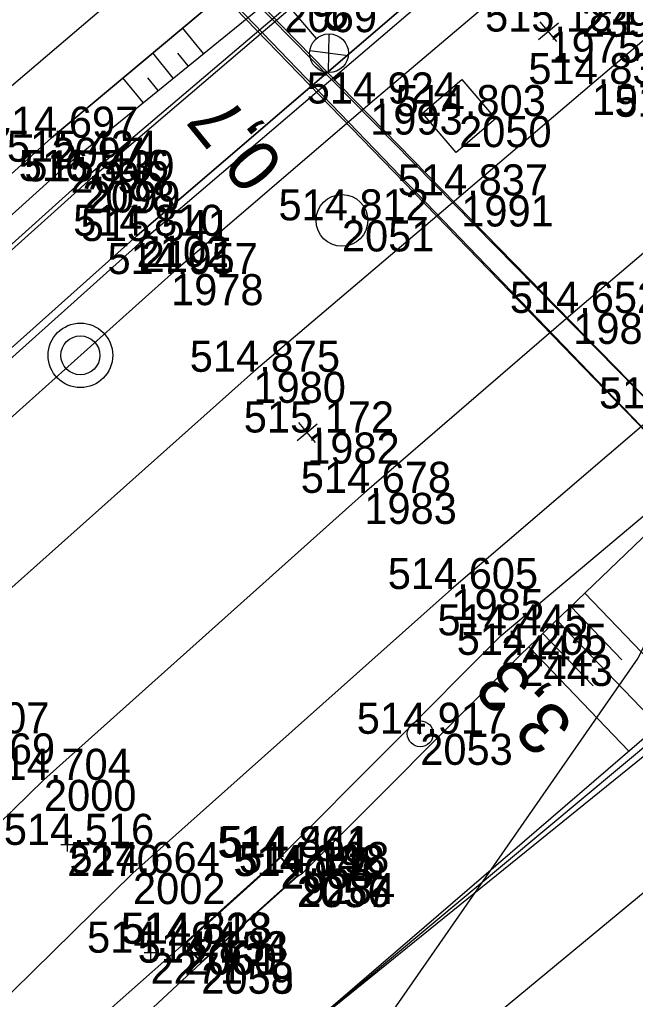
# Model space of a CAD drawing. Extents: x -1234191 to 23050, y -1290331 to -741191.
# Drawn here: x -865315 to -865291.23, y -1104922.57 to -1104884.71 of the extents above; entities that cross this region are included whole.
import ezdxf

# ---------------------------------------------------------------- set-up
doc = ezdxf.new("R2010")
doc.units = 0
for name, color, linetype in [('Vrstva 1', 7, 'Continuous'), ('Vrstva 12', 7, 'Continuous'), ('Vrstva 13', 7, 'Continuous'), ('Vrstva 14', 7, 'Continuous'), ('Vrstva 17', 7, 'Continuous'), ('Vrstva 19', 7, 'Continuous'), ('Vrstva 25', 7, 'Continuous'), ('Vrstva 4', 7, 'Continuous'), ('Vrstva 41', 7, 'Continuous'), ('Vrstva 43', 7, 'Continuous'), ('Vrstva 48', 7, 'Continuous'), ('Vrstva 49', 7, 'Continuous'), ('Vrstva 53', 7, 'Continuous'), ('Vrstva 60', 7, 'Continuous'), ('Vrstva 61', 7, 'Continuous'), ('Vrstva 7', 7, 'Continuous')]:
    doc.layers.add(name, color=color, linetype=linetype)

msp = doc.modelspace()

# ---------------------------------------------------------------- linework, layer by layer
at = {"layer": 'Vrstva 1'}
for points in [[(-865167.713, -1104779.363), (-865179.796, -1104790.726), (-865184.478, -1104795.035), (-865190.97, -1104800.752), (-865195.945, -1104804.963), (-865211.087, -1104817.791), (-865237.902, -1104840.516), (-865253.199, -1104853.499), (-865272.037, -1104869.497), (-865292.913, -1104887.204), (-865297.954, -1104891.507), (-865305.977, -1104898.32), (-865318.53, -1104909.524), (-865330.274, -1104921.076), (-865350.227, -1104943.561), (-865366.81, -1104965.604), (-865377.819, -1104982.561), (-865389.023, -1105002.397), (-865401.608, -1105028.878), (-865411.418, -1105054.9), (-865419.263, -1105081.952), (-865424.901, -1105109.6), (-865427.484, -1105128.881), (-865429.29, -1105156.421)], [(-865191.596, -1104807.426), (-865203.701, -1104818.823), (-865217.829, -1104831.696), (-865233.858, -1104845.514), (-865249.226, -1104858.523), (-865268.126, -1104874.441), (-865288.794, -1104891.939), (-865293.631, -1104896.045), (-865301.695, -1104902.998), (-865314.06, -1104914.085), (-865325.819, -1104925.585), (-865345.471, -1104947.527), (-865361.673, -1104969.039), (-865372.543, -1104985.71), (-865383.576, -1105005.459), (-865395.524, -1105031.668), (-865404.617, -1105057.472), (-865411.5, -1105084.11), (-865416.451, -1105111.219), (-865418.889, -1105130.073), (-865420.897, -1105156.736)], [(-865191.596, -1104807.426), (-865202.38, -1104820.104), (-865215.324, -1104834.358), (-865230.542, -1104848.969), (-865245.791, -1104862.223), (-865264.946, -1104878.392), (-865285.377, -1104895.631), (-865290.186, -1104899.737), (-865298.334, -1104906.713), (-865310.624, -1104917.685), (-865322.166, -1104929.038), (-865341.482, -1104950.693), (-865357.568, -1104971.918), (-865368.111, -1104988.11), (-865379.223, -1105007.986), (-865390.73, -1105033.129), (-865399.103, -1105056.556), (-865405.793, -1105081.424), (-865410.584, -1105106.207), (-865413.892, -1105131.231), (-865415.794, -1105156.578)], [(-865214.42, -1104814.068), (-865241.183, -1104836.797), (-865256.409, -1104849.72), (-865275.283, -1104865.734), (-865296.129, -1104883.416), (-865301.469, -1104887.956), (-865309.155, -1104894.547), (-865321.846, -1104905.934), (-865333.869, -1104917.682), (-865354.051, -1104940.12), (-865371.183, -1104962.558), (-865382.53, -1104979.664), (-865394.153, -1104999.759), (-865407.109, -1105026.401), (-865417.481, -1105052.831), (-865425.89, -1105080.546), (-865431.949, -1105108.222), (-865434.948, -1105128.258), (-865437.242, -1105156.147)], [(-865282.212, -1104859.155), (-865294.87, -1104869.895), (-865302.446, -1104876.305), (-865328.715, -1104898.709), (-865342.906, -1104912.076), (-865356.031, -1104925.972), (-865363.103, -1104934.181), (-865379.992, -1104956.222), (-865391.594, -1104973.91), (-865394.88, -1104979.421), (-865395.841, -1104981.079), (-865398.301, -1104985.355), (-865400.147, -1104988.749), (-865403.476, -1104995.003), (-865409.191, -1105006.605), (-865415.957, -1105021.943), (-865426.066, -1105050.048), (-865433.714, -1105078.759), (-865439.01, -1105106.92), (-865441.571, -1105127.548), (-865443.346, -1105156.022)]]:
    msp.add_lwpolyline(points, dxfattribs=at)
at = {"layer": 'Vrstva 12'}
for p, q in [((-865304.916, -1104917.089), (-865304.927, -1104917.063)), ((-865304.303, -1104917.803), (-865304.25, -1104917.8)), ((-865307.987, -1104921.135), (-865307.989, -1104921.15))]:
    msp.add_line(p, q, dxfattribs=at)
msp.add_lwpolyline([(-865308.647, -1104920.411), (-865307.989, -1104921.15), (-865304.25, -1104917.8), (-865304.927, -1104917.063), (-865308.647, -1104920.411), (-865308.606, -1104920.418), (-865307.987, -1104921.135), (-865304.303, -1104917.803), (-865304.916, -1104917.089), (-865308.606, -1104920.418)], dxfattribs=at)
at = {"layer": 'Vrstva 13'}
msp.add_lwpolyline([(-865413.433, -1105331.673), (-865411.411, -1105307.747), (-865409.512, -1105284.911), (-865408.016, -1105263.36), (-865407.915, -1105261.831), (-865407.732, -1105251.306), (-865407.925, -1105238.206), (-865408.254, -1105225.07), (-865409.729, -1105199.857), (-865410.497, -1105181.794), (-865410.222, -1105163.654), (-865407.266, -1105129.549), (-865403.874, -1105107.181), (-865399.104, -1105083.205), (-865391.47, -1105057.623), (-865383.107, -1105034.552), (-865371.678, -1105010.683), (-865361.121, -1104991.587), (-865347.403, -1104971.551), (-865334.26, -1104954.827), (-865316.011, -1104935.138), (-865304.272, -1104923.986), (-865286.053, -1104908.764)], dxfattribs=at)
at = {"layer": 'Vrstva 14'}
for points in [[(-865387.016, -1104983.685), (-865384.047, -1104978.833), (-865372.565, -1104961.521), (-865355.413, -1104939.04), (-865335.032, -1104916.434), (-865323.097, -1104904.767), (-865310.288, -1104893.268), (-865294.91, -1104880.127), (-865295.132, -1104879.882), (-865295.787, -1104879.097), (-865296.376, -1104878.396), (-865296.919, -1104877.757), (-865312.364, -1104890.965), (-865325.337, -1104902.631), (-865337.169, -1104914.197)], [(-865335.241, -1104916.217), (-865323.341, -1104904.571), (-865310.482, -1104893.067), (-865295.132, -1104879.882)]]:
    msp.add_lwpolyline(points, dxfattribs=at)
at = {"layer": 'Vrstva 17'}
msp.add_lwpolyline([(-865295.259, -1104878.431), (-865295.711, -1104878.8), (-865296.817, -1104877.518), (-865312.582, -1104890.949), (-865325.339, -1104902.413), (-865337.447, -1104914.273), (-865357.766, -1104936.851), (-865375.145, -1104959.604), (-865387.48, -1104978.28), (-865390.001, -1104979.813), (-865394.481, -1104987.347), (-865395.877, -1104986.575)], dxfattribs=at)
at = {"layer": 'Vrstva 19'}
for p, q in [((-865346.664, -1104842.531), (-865287.226, -1104904.359)), ((-865346.664, -1104842.531), (-865286.544, -1104903.735)), ((-865346.491, -1104842.286), (-865286.527, -1104903.764)), ((-865346.837, -1104842.776), (-865287.244, -1104904.345))]:
    msp.add_line(p, q, dxfattribs=at)
at = {"layer": 'Vrstva 25'}
for p, q in [((-865303.544, -1104885.446), (-865304.517, -1104884.304)), ((-865303.065, -1104885.269), (-865303.086, -1104886.761)), ((-865302.32, -1104886.12), (-865303.798, -1104885.918))]:
    msp.add_line(p, q, dxfattribs=at)
msp.add_circle((-865303.056, -1104886.013), 0.749, dxfattribs=at)
at = {"layer": 'Vrstva 4'}
for points in [[(-865353.315, -1104970.499), (-865339.436, -1104952.383), (-865320.222, -1104930.653), (-865308.647, -1104920.411), (-865304.927, -1104917.063), (-865296.416, -1104908.503), (-865284.084, -1104898.147), (-865260.431, -1104878.252), (-865228.194, -1104852.357), (-865212.437, -1104836.829), (-865200.57, -1104822.15), (-865185.453, -1104803.94), (-865175.941, -1104793.535), (-865167.845, -1104783.953), (-865167.315, -1104784.415), (-865166.881, -1104783.885), (-865167.447, -1104783.452), (-865152.586, -1104765.745)], [(-865396.909, -1104986.284), (-865395.854, -1104986.835), (-865377.502, -1104958.195), (-865359.741, -1104935.217), (-865339.12, -1104912.848), (-865328.712, -1104902.725), (-865313.77, -1104889.276), (-865297.974, -1104876.038), (-865295.704, -1104876.009), (-865294.673, -1104878.098), (-865293.966, -1104878.879)], [(-865293.966, -1104878.879), (-865295.132, -1104879.882), (-865310.482, -1104893.067), (-865323.341, -1104904.571), (-865335.241, -1104916.217), (-865355.622, -1104938.823), (-865372.774, -1104961.304), (-865384.256, -1104978.616), (-865387.267, -1104983.537), (-865388.15, -1104983.017), (-865391.637, -1104989.041), (-865393.384, -1104992.273), (-865398.629, -1104989.415)]]:
    msp.add_lwpolyline(points, dxfattribs=at)
at = {"layer": 'Vrstva 41'}
msp.add_lwpolyline([(-865296.628, -1104888.553), (-865298.149, -1104889.852), (-865299.448, -1104888.331), (-865297.927, -1104887.032), (-865296.628, -1104888.553)], dxfattribs=at)
at = {"layer": 'Vrstva 43'}
msp.add_circle((-865302.559, -1104892.471), 1, dxfattribs=at)
at = {"layer": 'Vrstva 48'}
for p, q in [((-865307.908, -1104886.026), (-865308.713, -1104885.038)), ((-865309.071, -1104886.973), (-865309.863, -1104886.001)), ((-865308.489, -1104886.5), (-865308.889, -1104886.01)), ((-865310.234, -1104887.92), (-865311.012, -1104886.965)), ((-865309.652, -1104887.447), (-865310.045, -1104886.965)), ((-865293.186, -1104906.872), (-865289.215, -1104911.013)), ((-865293.727, -1104907.391), (-865291.756, -1104909.447)), ((-865294.268, -1104907.91), (-865290.353, -1104911.994)), ((-865294.81, -1104908.429), (-865292.866, -1104910.456)), ((-865295.351, -1104908.948), (-865291.491, -1104912.974))]:
    msp.add_line(p, q, dxfattribs=at)
at = {"layer": 'Vrstva 49'}
for p, q in [((-865313.154, -1104916.348), (-865313.16, -1104916.848)), ((-865312.907, -1104916.601), (-865313.407, -1104916.595)), ((-865309.944, -1104920.514), (-865309.948, -1104921.014)), ((-865309.696, -1104920.766), (-865310.196, -1104920.762))]:
    msp.add_line(p, q, dxfattribs=at)
for points in [[(-865352.239, -1104971.397), (-865338.582, -1104952.929), (-865319.328, -1104931.704), (-865307.989, -1104921.15), (-865304.25, -1104917.8), (-865304.079, -1104917.687), (-865295.674, -1104909.257), (-865284.084, -1104898.147), (-865260.431, -1104878.252), (-865228.194, -1104852.357), (-865212.437, -1104836.829), (-865200.57, -1104822.15), (-865187.054, -1104807.578), (-865186.575, -1104807.104), (-865174.908, -1104794.221), (-865166.718, -1104784.474), (-865151.27, -1104766.428)], [(-865148.477, -1104770.445), (-865163.208, -1104788.051), (-865171.033, -1104798.366), (-865179.306, -1104808.553), (-865194.455, -1104827.194), (-865211.26, -1104845.941), (-865222.113, -1104856.352), (-865255.106, -1104883.794), (-865282.369, -1104911.364), (-865305.221, -1104930.293), (-865313.242, -1104937.559), (-865332.317, -1104956.332), (-865344.8, -1104972.876)], [(-865295.787, -1104879.097), (-865294.673, -1104878.098), (-865295.704, -1104876.009), (-865297.974, -1104876.038), (-865313.77, -1104889.276), (-865328.712, -1104902.725), (-865339.12, -1104912.848)], [(-865338.048, -1104913.672), (-865326.196, -1104902.1), (-865313.039, -1104890.205), (-865296.864, -1104877.031), (-865295.787, -1104879.097)], [(-865304.272, -1104923.986), (-865286.29, -1104908.493), (-865286.667, -1104908.135), (-865285.891, -1104907.259), (-865286.083, -1104906.671), (-865287.754, -1104904.872), (-865288.011, -1104904.581), (-865286.23, -1104903.008), (-865285.973, -1104903.299), (-865284.277, -1104905.142), (-865283.917, -1104905.403), (-865283.06, -1104904.451), (-865282.616, -1104904.792), (-865258.153, -1104881.495)], [(-865347.403, -1104971.551), (-865334.26, -1104954.827), (-865316.011, -1104935.138), (-865304.272, -1104923.986), (-865285.816, -1104909.035)]]:
    msp.add_lwpolyline(points, dxfattribs=at)
at = {"layer": 'Vrstva 53'}
msp.add_lwpolyline([(-865065.14, -1104601.6), (-865077.859, -1104640.709), (-865093.329, -1104687.069), (-865105.39, -1104724.26), (-865117.1, -1104742.76), (-865129.359, -1104749.17), (-865148.21, -1104773.45), (-865183.35, -1104808.92), (-865201.34, -1104824.1), (-865236.63, -1104858.239), (-865269.479, -1104887.85), (-865286.979, -1104901.079), (-865291.14, -1104909.389), (-865305.71, -1104930.37), (-865337.3, -1104967.79), (-865351.13, -1104980.659), (-865357.569, -1104987.239), (-865356.579, -1104987.37), (-865381.96, -1105044.819)], dxfattribs=at)
at = {"layer": 'Vrstva 60'}
for p, q in [((-865294.586, -1104885.176), (-865294.586, -1104885.176)), ((-865292.913, -1104887.204), (-865292.913, -1104887.204)), ((-865301.469, -1104887.956), (-865301.469, -1104887.956)), ((-865298.038, -1104888.442), (-865298.038, -1104888.442)), ((-865313.77, -1104889.276), (-865313.77, -1104889.276)), ((-865313.039, -1104890.205), (-865313.039, -1104890.205)), ((-865312.582, -1104890.949), (-865312.582, -1104890.949)), ((-865312.364, -1104890.965), (-865312.364, -1104890.965)), ((-865297.954, -1104891.507), (-865297.954, -1104891.507)), ((-865302.559, -1104892.471), (-865302.559, -1104892.471)), ((-865310.482, -1104893.067), (-865310.482, -1104893.067)), ((-865310.288, -1104893.268), (-865310.288, -1104893.268)), ((-865309.155, -1104894.547), (-865309.155, -1104894.547)), ((-865293.631, -1104896.045), (-865293.631, -1104896.045)), ((-865305.977, -1104898.32), (-865305.977, -1104898.32)), ((-865303.901, -1104900.666), (-865303.901, -1104900.666)), ((-865301.695, -1104902.998), (-865301.695, -1104902.998)), ((-865298.334, -1104906.713), (-865298.334, -1104906.713)), ((-865296.416, -1104908.503), (-865296.416, -1104908.503)), ((-865295.674, -1104909.257), (-865295.674, -1104909.257)), ((-865299.536, -1104912.306), (-865299.536, -1104912.306)), ((-865314.06, -1104914.085), (-865314.06, -1104914.085)), ((-865313.157, -1104916.598), (-865313.157, -1104916.598)), ((-865304.927, -1104917.063), (-865304.927, -1104917.063)), ((-865304.916, -1104917.089), (-865304.916, -1104917.089)), ((-865310.624, -1104917.685), (-865310.624, -1104917.685)), ((-865304.303, -1104917.803), (-865304.303, -1104917.803)), ((-865304.25, -1104917.8), (-865304.25, -1104917.8)), ((-865304.079, -1104917.687), (-865304.079, -1104917.687)), ((-865308.647, -1104920.411), (-865308.647, -1104920.411)), ((-865308.606, -1104920.418), (-865308.606, -1104920.418)), ((-865309.946, -1104920.764), (-865309.946, -1104920.764)), ((-865307.989, -1104921.15), (-865307.989, -1104921.15)), ((-865307.987, -1104921.135), (-865307.987, -1104921.135))]:
    msp.add_line(p, q, dxfattribs=at)
at = {"layer": 'Vrstva 7'}
for p, q in [((-865294.205, -1104884.853), (-865294.967, -1104885.499)), ((-865294.263, -1104885.557), (-865294.909, -1104884.795)), ((-865303.52, -1104900.342), (-865304.282, -1104900.99)), ((-865303.577, -1104901.047), (-865304.225, -1104900.285)), ((-865299.499, -1104912.273), (-865299.573, -1104912.339))]:
    msp.add_line(p, q, dxfattribs=at)
for centre, radius in [((-865312.654, -1104897.686), 1.246), ((-865312.654, -1104897.686), 0.752), ((-865299.536, -1104912.306), 0.5)]:
    msp.add_circle(centre, radius, dxfattribs=at)

# ---------------------------------------------------------------- texts
at = {"layer": 'Vrstva 25'}
msp.add_text('13', height=1.5, rotation=220.4598, dxfattribs=at).set_placement((-865302.258, -1104882.781))
at = {"layer": 'Vrstva 48'}
for s, rotation, p in [('0,7', 129.1617, (-865304.728, -1104890.302)), ('3,3', 133.7886, (-865293.538, -1104911.946))]:
    msp.add_text(s, height=2, rotation=rotation, dxfattribs=at).set_placement(p)
at = {"layer": 'Vrstva 60'}
for s, p in [('2069', (-865304.777, -1104885.2)), ('2392', (-865293.298, -1104885.377)), ('1975', (-865294.586, -1104886.376)), ('1973', (-865292.913, -1104888.404)), ('1993', (-865301.469, -1104889.156)), ('2050', (-865298.038, -1104889.642)), ('2097', (-865313.77, -1104890.476)), ('2096', (-865313.039, -1104891.405)), ('2098', (-865312.582, -1104892.149)), ('2099', (-865312.364, -1104892.165)), ('1991', (-865297.954, -1104892.707)), ('2051', (-865302.559, -1104893.671)), ('2102', (-865310.482, -1104894.267)), ('2101', (-865310.288, -1104894.468)), ('1978', (-865309.155, -1104895.747)), ('1989', (-865293.631, -1104897.245)), ('1980', (-865305.977, -1104899.52)), ('1982', (-865303.901, -1104901.866)), ('1983', (-865301.695, -1104904.198)), ('1985', (-865298.334, -1104907.913)), ('2442', (-865296.416, -1104909.703)), ('2443', (-865295.674, -1104910.457)), ('2269', (-865317.199, -1104913.49)), ('2053', (-865299.536, -1104913.506)), ('2000', (-865314.06, -1104915.285)), ('2270', (-865313.157, -1104917.798)), ('2054', (-865304.927, -1104918.263)), ('2055', (-865304.916, -1104918.289)), ('2002', (-865310.624, -1104918.885)), ('2057', (-865304.303, -1104919.003)), ('2056', (-865304.25, -1104919)), ('9284', (-865304.079, -1104918.887)), ('2060', (-865308.647, -1104921.611)), ('2061', (-865308.606, -1104921.618)), ('2271', (-865309.946, -1104921.964)), ('2058', (-865307.989, -1104922.35)), ('2059', (-865307.987, -1104922.335))]:
    msp.add_text(s, height=1.2, dxfattribs=at).set_placement(p)
at = {"layer": 'Vrstva 61'}
for s, p in [('515.184', (-865297.037, -1104885.176)), ('514.830', (-865295.364, -1104887.204)), ('514.924', (-865303.92, -1104887.956)), ('514.803', (-865300.49, -1104888.442)), ('514.531', (-865292.041, -1104888.468)), ('514.697', (-865316.222, -1104889.276)), ('515.424', (-865315.49, -1104890.205)), ('516.546', (-865315.034, -1104890.949)), ('515.439', (-865314.818, -1104890.965)), ('514.837', (-865300.406, -1104891.507)), ('514.812', (-865305.007, -1104892.471)), ('514.810', (-865312.933, -1104893.067)), ('515.541', (-865312.645, -1104893.268)), ('514.957', (-865311.607, -1104894.547)), ('514.652', (-865296.079, -1104896.045)), ('514.875', (-865308.433, -1104898.32)), ('514.574', (-865292.637, -1104899.737)), ('515.172', (-865306.349, -1104900.666)), ('514.678', (-865304.149, -1104902.998)), ('514.605', (-865300.79, -1104906.713)), ('514.445', (-865298.872, -1104908.503)), ('514.205', (-865298.13, -1104909.257)), ('514.607', (-865319.651, -1104912.29)), ('514.917', (-865301.988, -1104912.306)), ('514.704', (-865316.511, -1104914.085)), ('514.516', (-865315.609, -1104916.598)), ('514.864', (-865307.367, -1104917.089)), ('514.441', (-865307.284, -1104917.063)), ('514.664', (-865313.075, -1104917.685)), ('514.198', (-865306.533, -1104917.687)), ('514.842', (-865306.751, -1104917.803)), ('514.198', (-865306.704, -1104917.8)), ('514.513', (-865311.099, -1104920.411)), ('514.828', (-865311.06, -1104920.418)), ('514.494', (-865312.397, -1104920.764)), ('514.154', (-865310.44, -1104921.15)), ('514.833', (-865310.439, -1104921.135))]:
    msp.add_text(s, height=1.2, dxfattribs=at).set_placement(p)

doc.saveas('drawing.dxf')
